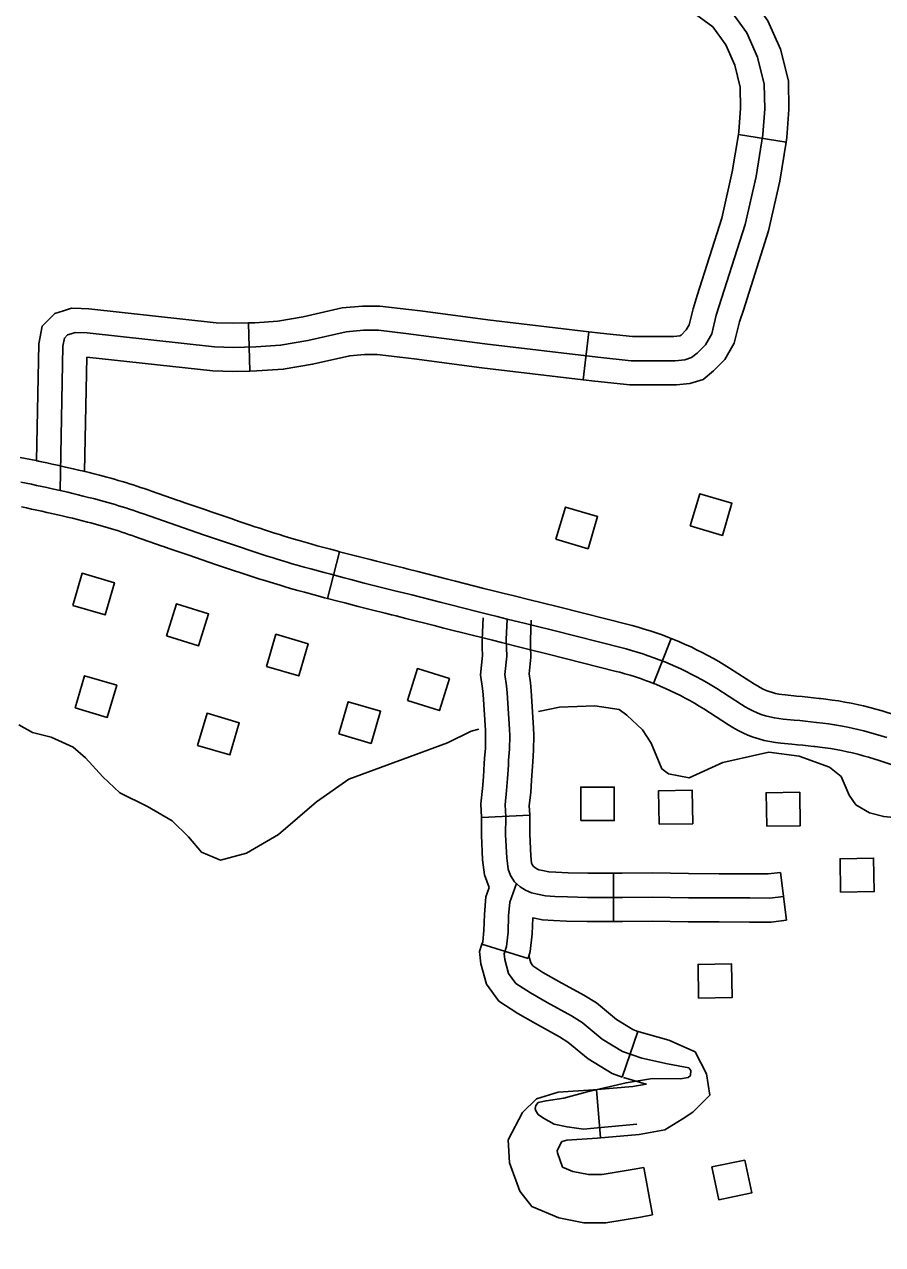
# Model space of a CAD drawing. Extents: x -19 to 366, y -4 to 359.
# Drawn here: x 136.861 to 137.366, y 193.292 to 194.009 of the extents above; entities that cross this region are included whole.
import ezdxf

# ---------------------------------------------------------------- set-up
doc = ezdxf.new("R2010")
doc.units = 0
for name, color, linetype in [('21', 7, 'Continuous'), ('R_ROW', 7, 'Continuous'), ('R_ROW Annot', 7, 'Continuous'), ('R_Temp Easement', 7, 'Continuous'), ('Sheet Fence', 7, 'Continuous')]:
    doc.layers.add(name, color=color, linetype=linetype)

msp = doc.modelspace()

# ---------------------------------------------------------------- linework, layer by layer
at = {"layer": '21'}
for points in [[(137.25306, 193.71437), (137.25863, 193.73328), (137.27759, 193.72769), (137.27202, 193.70878)], [(137.17406, 193.7065), (137.17963, 193.72541), (137.19859, 193.71982), (137.19302, 193.70092)], [(136.8898, 193.66757), (136.89537, 193.68648), (136.91433, 193.68089), (136.90876, 193.66198)], [(136.94495, 193.64973), (136.95085, 193.66854), (136.96971, 193.66262), (136.96381, 193.64381)], [(137.00374, 193.63169), (137.00931, 193.6506), (137.02828, 193.64501), (137.02271, 193.6261)], [(136.89111, 193.60733), (136.89668, 193.62624), (136.91565, 193.62065), (136.91007, 193.60174)], [(137.08666, 193.61165), (137.09256, 193.63046), (137.11142, 193.62454), (137.10552, 193.60573)], [(137.04635, 193.59206), (137.05192, 193.61097), (137.07089, 193.60538), (137.06531, 193.58647)], [(136.96325, 193.58525), (136.96882, 193.60416), (136.98779, 193.59857), (136.98222, 193.57966)], [(137.18862, 193.54106), (137.18862, 193.56077), (137.20839, 193.56077), (137.20839, 193.54106)], [(137.23482, 193.53885), (137.23447, 193.55856), (137.25424, 193.55891), (137.25459, 193.5392)], [(137.29807, 193.53766), (137.29773, 193.55737), (137.3175, 193.55771), (137.31784, 193.538)], [(137.34155, 193.49893), (137.3412, 193.51864), (137.36097, 193.51899), (137.36132, 193.49928)], [(137.25799, 193.43669), (137.25765, 193.4564), (137.27741, 193.45675), (137.27776, 193.43704)], [(137.28523, 193.34132), (137.28923, 193.32202), (137.26986, 193.31801), (137.26587, 193.33732)]]:
    msp.add_lwpolyline(points, close=True, dxfattribs=at)
at = {"layer": 'R_ROW'}
for p, q in [((137.30943, 193.94008), (137.28138, 193.94458)), ((136.99328, 193.83379), (136.99393, 193.80539)), ((137.19348, 193.82852), (137.19013, 193.80031)), ((137.19013, 193.80031), (137.19013, 193.80031)), ((137.0468, 193.69918), (137.03957, 193.67171)), ((137.14354, 193.67465), (137.14354, 193.67465)), ((137.23142, 193.62174), (137.24185, 193.64816))]:
    msp.add_line(p, q, dxfattribs=at)
for points in [[(137.30943, 193.94008), (137.30986, 193.94277), (137.31117, 193.95923), (137.31082, 193.97611), (137.30619, 193.99466), (137.29873, 194.01136), (137.28688, 194.02803), (137.26946, 194.04084), (137.2679, 194.04171)], [(136.88235, 193.73514), (136.88396, 193.81998), (136.88487, 193.82484), (136.88669, 193.82666), (136.88882, 193.82727), (136.89125, 193.82818), (136.89822, 193.82788), (136.97318, 193.81968), (136.9841, 193.81937), (136.99745, 193.81968), (137.01202, 193.82059), (137.0281, 193.82332), (137.05056, 193.82848), (137.06087, 193.82939), (137.06967, 193.82939), (137.08576, 193.82757), (137.13218, 193.8215), (137.19864, 193.81361), (137.21836, 193.81148), (137.23414, 193.81148), (137.24416, 193.81148), (137.24992, 193.81209), (137.25387, 193.8133), (137.25721, 193.81603), (137.26206, 193.82089), (137.2657, 193.82727), (137.26843, 193.8382), (137.28543, 193.89164), (137.2918, 193.91987), (137.29574, 193.94447), (137.29696, 193.95965), (137.29665, 193.97422), (137.29271, 193.99001), (137.28634, 194.00428), (137.27663, 194.01794)], [(137.28138, 193.94458), (137.28163, 193.94616), (137.28274, 193.96007), (137.28249, 193.97233), (137.27923, 193.98536), (137.27394, 193.9972), (137.26637, 194.00785), (137.25405, 194.01691), (137.25402, 194.01693)], [(137.28138, 193.94458), (137.27784, 193.92256), (137.2717, 193.89536), (137.25725, 193.84991)], [(137.28432, 193.8413), (137.29915, 193.88791), (137.30575, 193.91718), (137.30943, 193.94008)], [(137.25725, 193.84991), (137.25476, 193.84208), (137.2524, 193.83261), (137.25067, 193.82959), (137.24766, 193.82658), (137.24704, 193.82607), (137.24341, 193.82569), (137.23414, 193.82569), (137.21913, 193.82569), (137.20024, 193.82772), (137.19348, 193.82852)], [(136.89677, 193.74633), (136.89628, 193.74645), (136.89317, 193.7472), (136.89007, 193.74793), (136.88551, 193.74899), (136.88075, 193.75006), (136.87763, 193.75074), (136.87452, 193.75141), (136.8714, 193.75208), (136.86848, 193.75272), (136.86978, 193.82144), (136.87172, 193.83177), (136.87925, 193.83931), (136.88436, 193.84077), (136.88897, 193.8425), (136.89468, 193.84225)], [(136.89468, 193.84225), (136.89931, 193.84205), (136.97415, 193.83386), (136.98414, 193.83358), (136.99328, 193.83379)], [(136.99328, 193.83379), (136.99685, 193.83387), (137.01038, 193.83472), (137.02532, 193.83726), (137.04833, 193.84255), (137.06025, 193.8436), (137.07048, 193.8436), (137.08748, 193.84167), (137.0944, 193.84077)], [(137.0944, 193.84077), (137.13394, 193.8356), (137.19348, 193.82852)], [(137.19013, 193.80031), (137.19704, 193.79949), (137.2176, 193.79728), (137.23414, 193.79728), (137.2449, 193.79728), (137.25278, 193.79811), (137.26071, 193.80055), (137.26675, 193.80549), (137.27345, 193.8122), (137.27901, 193.82192), (137.28211, 193.83432), (137.28432, 193.8413)], [(136.89805, 193.81361), (136.89677, 193.74633)], [(136.99393, 193.80539), (136.98406, 193.80517), (136.97221, 193.8055), (136.89805, 193.81361)], [(136.99393, 193.80539), (136.99806, 193.80548), (137.01366, 193.80646), (137.03088, 193.80939), (137.05278, 193.81442), (137.0615, 193.81519), (137.06887, 193.81519), (137.08404, 193.81347), (137.09072, 193.8126)], [(137.09072, 193.8126), (137.13043, 193.8074), (137.19013, 193.80031)], [(136.95252, 193.72907), (136.95176, 193.72934), (136.94005, 193.73341), (136.93616, 193.73477), (136.93407, 193.73551), (136.9319, 193.73626), (136.92972, 193.737), (136.92752, 193.73773), (136.92534, 193.73843), (136.92315, 193.73913), (136.92096, 193.73981), (136.91877, 193.74048), (136.91653, 193.74113), (136.91433, 193.74177), (136.91212, 193.74239), (136.90991, 193.743), (136.90769, 193.7436), (136.90558, 193.74414), (136.90247, 193.74493), (136.89936, 193.7457), (136.89628, 193.74645), (136.89317, 193.7472), (136.89007, 193.74793), (136.88551, 193.74899), (136.88075, 193.75006), (136.87763, 193.75074), (136.87452, 193.75141), (136.8714, 193.75208), (136.86829, 193.75273), (136.86516, 193.75336), (136.86204, 193.75399), (136.85894, 193.7546)], [(136.88235, 193.73514), (136.87767, 193.73619), (136.8746, 193.73686), (136.87155, 193.73752), (136.86847, 193.73818), (136.86542, 193.73881), (136.86235, 193.73944), (136.85927, 193.74005)], [(137.14538, 193.65956), (137.13941, 193.66104), (137.13383, 193.66244), (137.12827, 193.66383), (137.11151, 193.66805), (137.10595, 193.66946), (137.08922, 193.67372), (137.08366, 193.67515), (137.08085, 193.67587), (137.07691, 193.67684), (137.06903, 193.67879), (137.0651, 193.67978), (137.06118, 193.68077), (137.05333, 193.68279), (137.04942, 193.6838), (137.04159, 193.68587), (137.03767, 193.68691), (137.02986, 193.68901), (137.02602, 193.69006), (137.02179, 193.69127), (137.01885, 193.69214), (137.01591, 193.69302), (137.01003, 193.6948), (137.00709, 193.69571), (137.00417, 193.69663), (136.99831, 193.6985), (136.9954, 193.69945), (136.99248, 193.70041), (136.98956, 193.70138), (136.98375, 193.70335), (136.98085, 193.70435), (136.97846, 193.70518), (136.96668, 193.70918), (136.96278, 193.71052), (136.95103, 193.71456), (136.94711, 193.71592), (136.93538, 193.72), (136.93146, 193.72136), (136.92937, 193.7221), (136.92729, 193.72282), (136.92521, 193.72353), (136.9231, 193.72423), (136.921, 193.72491), (136.9189, 193.72558), (136.91679, 193.72623), (136.91469, 193.72687), (136.91256, 193.7275), (136.91044, 193.72811), (136.90831, 193.72871), (136.90618, 193.72929), (136.90406, 193.72986), (136.90205, 193.73038), (136.89902, 193.73115), (136.89597, 193.73191), (136.89294, 193.73265), (136.88989, 193.73338), (136.88683, 193.7341), (136.88235, 193.73514)], [(137.0468, 193.69918), (137.04522, 193.6996), (137.04135, 193.70063), (137.03358, 193.70272), (137.02984, 193.70374), (137.02576, 193.70491), (137.0229, 193.70576), (137.02001, 193.70662), (137.0142, 193.70838), (137.01133, 193.70927), (137.00847, 193.71017), (137.00267, 193.71202), (136.99981, 193.71295), (136.99693, 193.7139), (136.99408, 193.71485), (136.98834, 193.71679), (136.98549, 193.71777), (136.98307, 193.71861), (136.97128, 193.72262), (136.9674, 193.72395), (136.95566, 193.72799), (136.95252, 193.72907)], [(136.94326, 193.70222), (136.94246, 193.70249), (136.93071, 193.70658), (136.92675, 193.70796), (136.92467, 193.7087), (136.92268, 193.70939), (136.9207, 193.71006), (136.91869, 193.71073), (136.91666, 193.71138), (136.91465, 193.71202), (136.91262, 193.71265), (136.91061, 193.71326), (136.90859, 193.71386), (136.90654, 193.71445), (136.9045, 193.71502), (136.90246, 193.71558), (136.90043, 193.71613), (136.89852, 193.71662), (136.89557, 193.71737), (136.89258, 193.71811), (136.8896, 193.71884), (136.8866, 193.71956), (136.8836, 193.72027), (136.87919, 193.72129), (136.8746, 193.72232), (136.87157, 193.72299), (136.86857, 193.72364), (136.86555, 193.72428), (136.86256, 193.7249), (136.85954, 193.72551)], [(137.03957, 193.67171), (137.03795, 193.67213), (137.03399, 193.67319), (137.02615, 193.6753), (137.0222, 193.67638), (137.01782, 193.67763), (137.01481, 193.67852), (137.01181, 193.67942), (137.00586, 193.68122), (137.00285, 193.68216), (136.99988, 193.68309), (136.99396, 193.68498), (136.99098, 193.68595), (136.98802, 193.68692), (136.98504, 193.68791), (136.97915, 193.68991), (136.97621, 193.69092), (136.97385, 193.69174), (136.96209, 193.69574), (136.95816, 193.69709), (136.94641, 193.70113), (136.94325, 193.70222)], [(137.14354, 193.67465), (137.14285, 193.67482), (137.13728, 193.67621), (137.13173, 193.67761), (137.11499, 193.68182), (137.10945, 193.68322), (137.09274, 193.68748), (137.0872, 193.6889), (137.08431, 193.68965), (137.08031, 193.69063), (137.07248, 193.69257), (137.06858, 193.69355), (137.0647, 193.69454), (137.05688, 193.69654), (137.05301, 193.69755), (137.0468, 193.69918)], [(137.03957, 193.67171), (137.04582, 193.67006), (137.04978, 193.66903), (137.05767, 193.66701), (137.06162, 193.66601), (137.06559, 193.66501), (137.07351, 193.66305), (137.07738, 193.66209), (137.08013, 193.66139), (137.0857, 193.65996), (137.10245, 193.65569), (137.10803, 193.65427), (137.1248, 193.65006), (137.13037, 193.64866), (137.13597, 193.64726), (137.13669, 193.64708)], [(137.24185, 193.64816), (137.23998, 193.6489), (137.23652, 193.65019), (137.23303, 193.65142), (137.22955, 193.65259), (137.22603, 193.65369), (137.2225, 193.65473), (137.21898, 193.65571), (137.21663, 193.65632), (137.17635, 193.66654), (137.16514, 193.6693), (137.15957, 193.67067), (137.1488, 193.67334), (137.14354, 193.67465)], [(137.3687, 193.58987), (137.36535, 193.59094), (137.36198, 193.59195), (137.35859, 193.5929), (137.35518, 193.59379), (137.35176, 193.59462), (137.34833, 193.59539), (137.3449, 193.59611), (137.34144, 193.59677), (137.33797, 193.59736), (137.33449, 193.5979), (137.33102, 193.59838), (137.32729, 193.5988), (137.32404, 193.59915), (137.32078, 193.59949), (137.31753, 193.59983), (137.31427, 193.60015), (137.30774, 193.60078), (137.30517, 193.60105), (137.30256, 193.60147), (137.29996, 193.60201), (137.2974, 193.6027), (137.29489, 193.60351), (137.29242, 193.60445), (137.29, 193.60551), (137.28762, 193.60669), (137.28533, 193.60799), (137.28328, 193.60928), (137.26864, 193.61878), (137.26572, 193.62057), (137.26276, 193.62233), (137.25977, 193.62402), (137.25676, 193.62566), (137.2537, 193.62725), (137.25063, 193.62879), (137.24753, 193.63027), (137.24441, 193.6317), (137.24126, 193.63306), (137.23807, 193.63438), (137.23488, 193.63564), (137.23167, 193.63684), (137.22842, 193.63799), (137.22517, 193.63907), (137.22189, 193.64011), (137.21859, 193.64108), (137.2153, 193.64199), (137.2131, 193.64256), (137.17291, 193.65276), (137.16174, 193.65551), (137.15616, 193.65688), (137.14538, 193.65956)], [(137.32969, 193.61282), (137.32884, 193.61292), (137.32555, 193.61327), (137.32225, 193.61362), (137.31896, 193.61396), (137.31566, 193.61429), (137.30915, 193.61491), (137.30703, 193.61513), (137.30515, 193.61544), (137.30326, 193.61583), (137.30142, 193.61633), (137.2996, 193.61691), (137.2978, 193.6176), (137.29602, 193.61838), (137.2943, 193.61924), (137.29261, 193.6202), (137.29091, 193.62126), (137.27624, 193.63078), (137.27306, 193.63274), (137.26987, 193.63462), (137.26668, 193.63643), (137.26344, 193.6382), (137.26015, 193.63991), (137.25686, 193.64155), (137.25354, 193.64314), (137.25019, 193.64467), (137.24681, 193.64614), (137.24339, 193.64755), (137.24185, 193.64816)], [(137.13669, 193.64708), (137.14196, 193.64577), (137.15275, 193.6431), (137.15835, 193.64171), (137.16947, 193.63898), (137.20957, 193.6288), (137.21161, 193.62827), (137.21468, 193.62742), (137.21775, 193.62652), (137.22078, 193.62556), (137.22381, 193.62455), (137.22683, 193.62349), (137.22979, 193.62238), (137.23142, 193.62174)], [(137.32653, 193.58459), (137.32574, 193.58468), (137.32253, 193.58502), (137.31931, 193.58537), (137.31609, 193.58569), (137.31288, 193.58602), (137.30633, 193.58664), (137.30331, 193.58696), (137.29996, 193.5875), (137.29665, 193.58819), (137.29339, 193.58907), (137.29018, 193.5901), (137.28705, 193.59129), (137.28398, 193.59264), (137.28094, 193.59415), (137.27805, 193.59579), (137.27565, 193.5973), (137.26105, 193.60677), (137.25839, 193.60841), (137.25564, 193.61003), (137.25286, 193.61161), (137.25008, 193.61313), (137.24726, 193.6146), (137.24439, 193.61602), (137.24151, 193.6174), (137.23862, 193.61872), (137.23572, 193.61999), (137.23275, 193.62121), (137.23142, 193.62174)], [(137.42841, 193.58539), (137.42802, 193.58551), (137.42328, 193.58698), (137.41856, 193.58847), (137.41385, 193.58996), (137.40915, 193.59147), (137.40443, 193.59299), (137.39974, 193.59453), (137.39503, 193.59608), (137.3731, 193.60338), (137.36954, 193.60451), (137.36593, 193.60559), (137.3623, 193.60661), (137.35866, 193.60756), (137.35501, 193.60845), (137.35134, 193.60928), (137.34768, 193.61004), (137.34397, 193.61075), (137.34025, 193.61138), (137.33655, 193.61196), (137.33279, 193.61248), (137.32969, 193.61282)], [(137.42004, 193.55824), (137.41963, 193.55837), (137.41481, 193.55986), (137.41002, 193.56137), (137.40521, 193.56289), (137.40044, 193.56443), (137.39565, 193.56597), (137.39086, 193.56754), (137.38609, 193.56911), (137.3643, 193.57637), (137.36116, 193.57737), (137.35803, 193.5783), (137.35488, 193.57919), (137.35169, 193.58002), (137.34852, 193.58079), (137.34532, 193.58151), (137.34212, 193.58218), (137.33892, 193.58279), (137.33569, 193.58334), (137.33244, 193.58384), (137.32926, 193.58428), (137.32653, 193.58459)]]:
    msp.add_lwpolyline(points, dxfattribs=at)
at = {"layer": 'R_ROW Annot'}
for p, q in [((137.15868, 193.5442), (137.1303, 193.54288)), ((137.20796, 193.51007), (137.20789, 193.48166)), ((137.30609, 193.51057), (137.30963, 193.48238)), ((137.15763, 193.45991), (137.13048, 193.46826)), ((137.22232, 193.41706), (137.2131, 193.39019)), ((137.20033, 193.35452), (137.19789, 193.38283)), ((137.23095, 193.30917), (137.22578, 193.3371))]:
    msp.add_line(p, q, dxfattribs=at)
for points in [[(137.13074, 193.64281), (137.1306, 193.64759), (137.13119, 193.66021)], [(137.30786, 193.49648), (137.29984, 193.49547), (137.28811, 193.49558), (137.27006, 193.49561), (137.25199, 193.49564), (137.23074, 193.49603), (137.21317, 193.49585), (137.19268, 193.4959), (137.18083, 193.49612), (137.17336, 193.49648), (137.16795, 193.49677), (137.16321, 193.49778), (137.15973, 193.49848), (137.15613, 193.5001), (137.15296, 193.50207), (137.14978, 193.50497), (137.14737, 193.50869), (137.14588, 193.51256), (137.14511, 193.5192), (137.14447, 193.53269), (137.14451, 193.54316), (137.14417, 193.5504), (137.14506, 193.5587), (137.14554, 193.56573), (137.1461, 193.57368), (137.14625, 193.57657), (137.14675, 193.58303), (137.14687, 193.59085), (137.14672, 193.59489), (137.14542, 193.61623), (137.14504, 193.62035), (137.14403, 193.62702), (137.14511, 193.63773), (137.14481, 193.64747), (137.14538, 193.65956)], [(137.15914, 193.64366), (137.15903, 193.64735), (137.15957, 193.6589)], [(137.1303, 193.54288), (137.12993, 193.55082), (137.13091, 193.55994), (137.13137, 193.56672), (137.13193, 193.57456), (137.13208, 193.57748), (137.13255, 193.58368), (137.13266, 193.5907), (137.13253, 193.5942), (137.13126, 193.61513), (137.13093, 193.61863), (137.12972, 193.62667), (137.13088, 193.63823), (137.13074, 193.64281)], [(137.15868, 193.5442), (137.15841, 193.54997), (137.15922, 193.55747), (137.15971, 193.56475), (137.16028, 193.57281), (137.16043, 193.57566), (137.16094, 193.58238), (137.16108, 193.59099), (137.16091, 193.59558), (137.15958, 193.61732), (137.15914, 193.62206), (137.15834, 193.62737), (137.15933, 193.63723), (137.15914, 193.64366)], [(137.13486, 193.50166), (137.13197, 193.50913), (137.13094, 193.51805), (137.13026, 193.53238), (137.1303, 193.54286), (137.1303, 193.54289)], [(137.20796, 193.51007), (137.19283, 193.51011), (137.1813, 193.51032), (137.17408, 193.51066), (137.16983, 193.5109), (137.16609, 193.51169), (137.16409, 193.51209), (137.16283, 193.51266), (137.16157, 193.51344), (137.1607, 193.51424), (137.16009, 193.51517), (137.15978, 193.51598), (137.15927, 193.52036), (137.15867, 193.533), (137.15872, 193.54346), (137.15868, 193.5442)], [(137.30609, 193.51057), (137.29902, 193.50968), (137.28819, 193.50978), (137.27009, 193.50982), (137.25213, 193.50984), (137.23079, 193.51024), (137.21311, 193.51006), (137.20796, 193.51007)], [(137.13048, 193.46826), (137.13096, 193.46981), (137.13172, 193.47648), (137.13204, 193.48575), (137.13288, 193.49617), (137.13486, 193.50166)], [(137.22159, 193.36253), (137.19846, 193.36039), (137.19026, 193.35957), (137.18059, 193.36089), (137.17304, 193.36253), (137.16665, 193.36597), (137.16369, 193.36811), (137.16222, 193.3704), (137.16189, 193.37172), (137.16222, 193.37352), (137.16369, 193.37516), (137.16829, 193.37631), (137.17862, 193.37779), (137.19239, 193.38156), (137.21535, 193.38681), (137.23093, 193.38927), (137.24733, 193.38911), (137.25193, 193.38993), (137.25316, 193.39108), (137.25348, 193.39403), (137.25217, 193.39567), (137.23971, 193.39797), (137.22462, 193.40125), (137.21314, 193.40519), (137.20133, 193.41241), (137.18952, 193.42226), (137.18329, 193.42619), (137.16886, 193.43407), (137.15902, 193.43965), (137.15049, 193.44523), (137.14623, 193.45114), (137.14393, 193.45934), (137.14361, 193.46262), (137.14492, 193.46689), (137.1459, 193.47542), (137.14623, 193.48494), (137.14689, 193.49314), (137.15081, 193.50403)], [(137.15763, 193.45991), (137.15888, 193.46396), (137.16008, 193.47436), (137.1604, 193.48385)], [(137.20789, 193.48166), (137.19253, 193.4817), (137.18036, 193.48193), (137.17264, 193.48229), (137.16607, 193.48265), (137.1604, 193.48385)], [(137.30963, 193.48238), (137.30066, 193.48126), (137.28803, 193.48137), (137.27004, 193.48141), (137.25185, 193.48143), (137.23068, 193.48183), (137.21322, 193.48165), (137.20789, 193.48166)], [(137.2131, 193.39019), (137.20706, 193.39226), (137.19304, 193.40083), (137.18115, 193.41075), (137.17609, 193.41394), (137.16195, 193.42166), (137.15162, 193.42752), (137.14052, 193.43478), (137.13323, 193.44487), (137.12992, 193.4567), (137.12919, 193.46406), (137.13048, 193.46826)], [(137.22232, 193.41706), (137.21922, 193.41812), (137.20963, 193.42399), (137.1979, 193.43376), (137.1905, 193.43844), (137.17577, 193.44648), (137.16642, 193.45178), (137.16047, 193.45567), (137.15923, 193.4574), (137.1581, 193.46143), (137.15763, 193.45991)], [(137.22169, 193.41726), (137.24043, 193.4118), (137.25591, 193.40504), (137.26262, 193.39214), (137.2647, 193.37962), (137.25456, 193.36947), (137.24833, 193.36553), (137.23822, 193.35912), (137.22298, 193.35647), (137.19828, 193.35435), (137.18042, 193.35315), (137.17766, 193.35233), (137.17755, 193.35222), (137.17481, 193.3471), (137.1749, 193.34572), (137.178, 193.33728), (137.18408, 193.33474), (137.19316, 193.33296), (137.2012, 193.33296), (137.21898, 193.33584), (137.22578, 193.3371)], [(137.21374, 193.38998), (137.22724, 193.38605), (137.21932, 193.38467), (137.19611, 193.38267), (137.17533, 193.38129), (137.16263, 193.37747), (137.15449, 193.36933), (137.1459, 193.35331), (137.14684, 193.33973), (137.15291, 193.32318), (137.15987, 193.31408), (137.17578, 193.30741), (137.19041, 193.30455), (137.20349, 193.30455), (137.22384, 193.30785), (137.23095, 193.30917)]]:
    msp.add_lwpolyline(points, dxfattribs=at)
at = {"layer": 'R_Temp Easement'}
for points in [[(137.1639, 193.60516), (137.17609, 193.60771), (137.19686, 193.60844), (137.21126, 193.60641), (137.21585, 193.60307), (137.22507, 193.5945), (137.23012, 193.58662), (137.23643, 193.57155), (137.24026, 193.56857), (137.25239, 193.56613), (137.27226, 193.57519), (137.29936, 193.58135), (137.31716, 193.57899)], [(136.85812, 193.59736), (136.86613, 193.59294), (136.87714, 193.59009), (136.89009, 193.58424), (136.89738, 193.57792), (136.9074, 193.5667), (136.91739, 193.55739), (136.93377, 193.54932), (136.94828, 193.54084), (136.95789, 193.53151), (136.96561, 193.52254), (136.97665, 193.51779), (136.99207, 193.52185), (137.01077, 193.53279), (137.0331, 193.55215), (137.05214, 193.56537), (137.11033, 193.58685), (137.1242, 193.59354), (137.12865, 193.59488)], [(137.31716, 193.57899), (137.33503, 193.57247), (137.34193, 193.56689), (137.34666, 193.55597), (137.35053, 193.55034), (137.35855, 193.54554), (137.3669, 193.54341), (137.37675, 193.54244), (137.38995, 193.54342), (137.40812, 193.54146), (137.41876, 193.53822), (137.44406, 193.53452)]]:
    msp.add_lwpolyline(points, dxfattribs=at)
at = {"layer": 'Sheet Fence'}
for points in [[(139.44064, 1.53154), (139.25106, 10.14733), (139.06082, 18.76327), (138.86992, 27.37935), (138.67836, 35.99557), (138.48613, 44.61194), (138.29325, 53.22845), (138.09971, 61.84511), (137.9055, 70.46191), (137.71065, 79.07885), (137.51513, 87.69595), (137.31896, 96.31318), (137.12214, 104.93057), (136.92466, 113.54809), (136.72653, 122.16577), (136.52775, 130.78359), (136.32832, 139.40156), (136.12824, 148.01968), (135.9275, 156.63794), (135.72612, 165.25636), (135.5241, 173.87492), (135.32143, 182.49362), (135.11811, 191.11248), (134.91415, 199.73149), (134.70954, 208.35064), (134.50429, 216.96995), (134.2984, 225.5894), (134.09187, 234.209), (133.8847, 242.82876), (133.6769, 251.44866), (133.46845, 260.06872), (133.25937, 268.68892), (133.04965, 277.30928), (132.8393, 285.92978), (132.62831, 294.55044), (132.41669, 303.17125), (132.20444, 311.79221), (131.99156, 320.41333), (131.77805, 329.0346), (131.56391, 337.65601), (131.34914, 346.27759)], [(0, 189.51617), (7.11214, 189.52059), (14.22427, 189.53386), (21.33637, 189.55597), (28.44845, 189.58693), (35.56048, 189.62672), (42.67245, 189.67537), (49.78436, 189.73285), (56.89619, 189.79918), (64.00793, 189.87436), (71.11958, 189.95838), (78.23111, 190.05124), (85.34253, 190.15294), (92.45381, 190.26349), (99.56495, 190.38288), (106.67593, 190.51112), (113.78675, 190.6482), (120.89739, 190.79412), (128.00785, 190.94888), (135.11811, 191.11248), (142.22816, 191.28493), (149.33799, 191.46621), (156.44759, 191.65634), (163.55694, 191.85531), (170.66605, 192.06312), (177.77489, 192.27977), (184.88345, 192.50526), (191.99173, 192.73959), (199.09971, 192.98276), (206.20739, 193.23477), (213.31474, 193.49561), (220.42177, 193.7653), (227.52845, 194.04382), (234.63479, 194.33118), (241.74076, 194.62738), (248.84635, 194.93241), (255.95157, 195.24628), (263.05638, 195.56898), (270.16079, 195.90052), (277.26478, 196.24089), (284.36834, 196.5901), (291.47147, 196.94814), (298.57414, 197.31501), (305.67635, 197.69072), (312.77809, 198.07525), (319.87934, 198.46862), (326.9801, 198.87082), (334.08035, 199.28185), (341.18009, 199.7017)]]:
    msp.add_spline(points, degree=3, dxfattribs=at)

doc.saveas('drawing.dxf')
